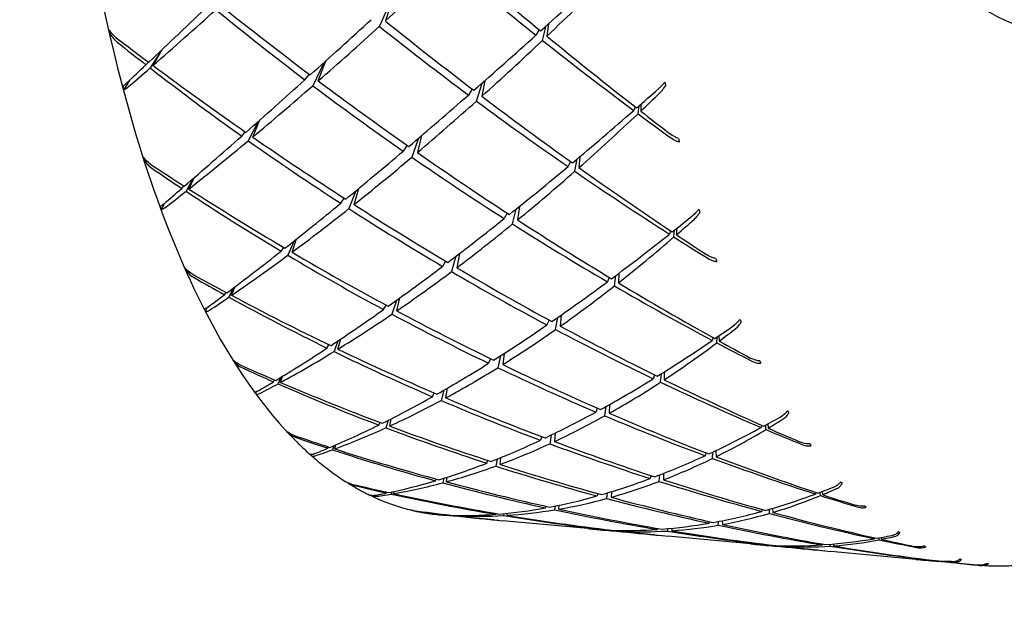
# Model space of a CAD drawing. Header units: inches. Extents: x 24 to 1128, y -94 to 748.
# Tile 369 of 573: x 380.996 to 381.909, y 504.409 to 504.957. Entities that reach past the tile are written whole.
import ezdxf

# ---------------------------------------------------------------- set-up
doc = ezdxf.new("R2010")
doc.units = ezdxf.units.IN
doc.header["$LTSCALE"] = 32
doc.header["$MEASUREMENT"] = 0
doc.layers.add('Dimension (ANSI)', color=7, linetype='Continuous', lineweight=25)
doc.layers.add('Visible (ANSI)', color=7, linetype='Continuous', lineweight=30)
doc.styles.add('Note Text (ANSI)', font='tahoma.ttf')
doc.dimstyles.new('Architectural (ANSI)', dxfattribs={"dimscale": 32, "dimtxt": 0.125, "dimasz": 0.098425, "dimexe": 0.125, "dimexo": 0.0625, "dimgap": 0.031496, "dimtad": 0, "dimtih": 1, "dimtoh": 1, "dimdec": 4, "dimrnd": 1e-08, "dimzin": 3, "dimdsep": 46, "dimlunit": 4, "dimtxsty": 'Note Text (ANSI)', "dimcen": 0.09, "dimdle": 0.393701, "dimclrd": 256, "dimclre": 256, "dimclrt": 256, "dimadec": 0, "dimazin": 3, "dimtfac": 0.96, "dimtofl": 0, "dimtmove": 0, "dimatfit": 3, "dimfxl": 1, "dimfrac": 2, "dimtolj": 1, "dimtzin": 12, "dimlwd": -1, "dimlwe": -1, "dimarcsym": 0})

# ---------------------------------------------------------------- blocks, each defined once
blk = doc.blocks.new('*D22')
at = {"layer": 'Defpoints', "color": 0, "transparency": 16777216}
for p in [(438.47989, 699.41052), (351.85681, 463.84902), (472.38339, 463.84902)]:
    blk.add_point(p, dxfattribs=at)
at = {"layer": 'Dimension (ANSI)', "transparency": 16777216}
for p, q in [((436.47989, 699.41052), (347.85681, 699.41052)), ((351.85681, 696.26091), (351.85681, 597.16282)), ((351.85681, 466.99862), (351.85681, 590.09671)), ((470.38339, 463.84902), (347.85681, 463.84902))]:
    blk.add_line(p, q, dxfattribs=at)
for points in [[(351.33187, 696.26091), (352.38174, 696.26091), (351.85681, 699.41052)], [(351.33187, 466.99862), (352.38174, 466.99862), (351.85681, 463.84902)]]:
    blk.add_solid(points, dxfattribs=at)
at = {"layer": 'Dimension (ANSI)', "transparency": 16777216, "insert": (338.70839, 596.15495), "char_height": 4, "attachment_point": 1, "style": 'Note Text (ANSI)'}
blk.add_mtext('\\A1;19\'-7 9/16"', dxfattribs=at)

msp = doc.modelspace()

# ---------------------------------------------------------------- linework, layer by layer
at = {"layer": 'Visible (ANSI)'}
for p, q in [((381.33928, 504.97242), (381.32983, 504.95062)), ((381.34128, 504.97425), (381.33525, 504.95556)), ((381.48094, 504.93763), (381.48443, 504.95108)), ((381.4865, 504.95296), (381.48504, 504.94151)), ((381.08068, 504.94527), (381.08011, 504.94404)), ((381.47779, 504.94747), (381.47487, 504.94246)), ((381.12799, 504.92879), (381.11716, 504.91198)), ((381.11985, 504.91432), (381.1282, 504.92899)), ((381.11335, 504.91493), (381.11581, 504.91734)), ((381.27813, 504.91681), (381.26805, 504.89556)), ((381.27308, 504.89995), (381.28008, 504.91857)), ((381.2607, 504.90111), (381.26482, 504.90613)), ((381.09821, 504.9006), (381.09295, 504.8918)), ((381.41976, 504.88132), (381.42486, 504.89792)), ((381.42742, 504.90018), (381.42466, 504.88572)), ((381.41576, 504.89249), (381.41229, 504.88688)), ((381.56694, 504.87585), (381.56552, 504.87251)), ((381.56951, 504.86953), (381.5706, 504.87695)), ((381.57212, 504.87828), (381.57201, 504.8719)), ((381.21728, 504.86231), (381.2082, 504.84452)), ((381.21225, 504.8479), (381.21897, 504.86381)), ((381.20209, 504.84886), (381.20532, 504.85271)), ((381.36885, 504.84927), (381.36499, 504.83357)), ((381.35543, 504.84026), (381.35188, 504.8348)), ((381.36607, 504.84689), (381.35987, 504.82924)), ((381.51557, 504.82967), (381.51478, 504.81952)), ((381.11225, 504.82759), (381.11186, 504.82658)), ((381.50682, 504.82519), (381.50461, 504.82047)), ((381.51092, 504.81612), (381.51318, 504.82765)), ((381.14654, 504.80026), (381.1485, 504.80256)), ((381.15673, 504.8091), (381.15048, 504.79764)), ((381.15303, 504.79965), (381.15787, 504.8101)), ((381.30798, 504.79803), (381.30151, 504.78151)), ((381.30626, 504.78528), (381.31069, 504.80028)), ((381.13024, 504.7862), (381.12758, 504.78083)), ((381.29388, 504.78644), (381.2971, 504.79116)), ((381.44811, 504.7774), (381.44547, 504.77221)), ((381.45321, 504.76727), (381.45654, 504.78106)), ((381.4595, 504.78345), (381.45785, 504.77105)), ((381.59973, 504.76087), (381.5987, 504.75784)), ((381.60284, 504.75519), (381.60346, 504.76162)), ((381.60509, 504.76292), (381.60519, 504.75723)), ((381.2506, 504.75151), (381.24489, 504.73821)), ((381.24873, 504.74104), (381.25292, 504.75335)), ((381.23857, 504.742), (381.24107, 504.74554)), ((381.40386, 504.73972), (381.40147, 504.72671)), ((381.39104, 504.73289), (381.38836, 504.72794)), ((381.40065, 504.73726), (381.39663, 504.72308)), ((381.1504, 504.72553), (381.15016, 504.72479)), ((381.55156, 504.72142), (381.55126, 504.71266)), ((381.5427, 504.71782), (381.54109, 504.71361)), ((381.54761, 504.7098), (381.54898, 504.71949)), ((381.18616, 504.70167), (381.18766, 504.70373)), ((381.19405, 504.70762), (381.19024, 504.69942)), ((381.19265, 504.70106), (381.1956, 504.70879)), ((381.34551, 504.6964), (381.34138, 504.68361)), ((381.34588, 504.68669), (381.34863, 504.69865)), ((381.16983, 504.68955), (381.1685, 504.68631)), ((381.33351, 504.68785), (381.33592, 504.69203)), ((381.487, 504.67815), (381.4851, 504.67362)), ((381.49309, 504.66938), (381.49514, 504.68057)), ((381.49834, 504.6828), (381.49747, 504.67246)), ((381.29124, 504.65877), (381.28768, 504.64891)), ((381.29133, 504.65114), (381.29389, 504.66054)), ((381.63902, 504.66185), (381.63833, 504.65925)), ((381.6426, 504.65697), (381.64286, 504.66236)), ((381.64455, 504.66353), (381.64482, 504.65864)), ((381.28116, 504.6521), (381.28301, 504.65515)), ((381.44542, 504.64723), (381.44406, 504.63681)), ((381.19447, 504.64085), (381.19436, 504.64043)), ((381.43287, 504.64225), (381.43095, 504.63804)), ((381.44196, 504.64501), (381.43947, 504.63395)), ((381.59381, 504.63001), (381.59385, 504.62276)), ((381.23155, 504.62085), (381.23263, 504.62256)), ((381.23804, 504.62478), (381.23574, 504.619)), ((381.23804, 504.62024), (381.23979, 504.62585)), ((381.58478, 504.62724), (381.58369, 504.62371)), ((381.59041, 504.62051), (381.59112, 504.62833)), ((381.21558, 504.61156), (381.21501, 504.60987)), ((381.37889, 504.60702), (381.38058, 504.61046)), ((381.3895, 504.61307), (381.38699, 504.60355)), ((381.39127, 504.60586), (381.39285, 504.61501)), ((381.53176, 504.59647), (381.53048, 504.5928)), ((381.53869, 504.58931), (381.53984, 504.59796)), ((381.54317, 504.59983), (381.54286, 504.59164)), ((381.32915, 504.5807), (381.3304, 504.58309)), ((381.33793, 504.58509), (381.33584, 504.57816)), ((381.33931, 504.57975), (381.34076, 504.58653)), ((381.24372, 504.57499), (381.2437, 504.57492)), ((381.68415, 504.5805), (381.68371, 504.57842)), ((381.6881, 504.57656), (381.68812, 504.58083)), ((381.68985, 504.58178), (381.69021, 504.57781)), ((381.48019, 504.5699), (381.47894, 504.56664)), ((381.48906, 504.57147), (381.48767, 504.56338)), ((381.49268, 504.57323), (381.49205, 504.56541)), ((381.28192, 504.55918), (381.28262, 504.56044)), ((381.28749, 504.56152), (381.28622, 504.55776)), ((381.28841, 504.55857), (381.28936, 504.56232)), ((381.63856, 504.54975), (381.63882, 504.55564)), ((381.64158, 504.55695), (381.64184, 504.55136)), ((381.26642, 504.55324), (381.2663, 504.55282)), ((381.42927, 504.54535), (381.43033, 504.54786)), ((381.43891, 504.54916), (381.43755, 504.54268)), ((381.44164, 504.54419), (381.44242, 504.55059)), ((381.63234, 504.55501), (381.63167, 504.55231)), ((381.3817, 504.52902), (381.38243, 504.53062)), ((381.38958, 504.53143), (381.38852, 504.52716)), ((381.39186, 504.52807), (381.39255, 504.53237)), ((381.58162, 504.53378), (381.58086, 504.53113)), ((381.58925, 504.52845), (381.58976, 504.53452)), ((381.5932, 504.53587), (381.59323, 504.52997)), ((381.34291, 504.5171), (381.34332, 504.51914)), ((381.54477, 504.51887), (381.5446, 504.51374)), ((381.74021, 504.51906), (381.74058, 504.51614)), ((381.33642, 504.51771), (381.33678, 504.51845)), ((381.34137, 504.51873), (381.3408, 504.51675)), ((381.53219, 504.51713), (381.53149, 504.51497)), ((381.54103, 504.51773), (381.5404, 504.51258)), ((381.73432, 504.51823), (381.73409, 504.51675)), ((381.73858, 504.51532), (381.73846, 504.51839)), ((381.48377, 504.50389), (381.48429, 504.50534)), ((381.49277, 504.50561), (381.4922, 504.50206)), ((381.49614, 504.50273), (381.49641, 504.50636)), ((381.68456, 504.5024), (381.68422, 504.50063)), ((381.69125, 504.49876), (381.69124, 504.50261)), ((381.69406, 504.50343), (381.69439, 504.49968)), ((381.43601, 504.49278), (381.38411, 504.49765)), ((381.39411, 504.49716), (381.39417, 504.4973)), ((381.39863, 504.497), (381.39855, 504.49666)), ((381.4006, 504.49656), (381.40066, 504.49695)), ((381.43791, 504.49795), (381.43819, 504.49865)), ((381.52295, 504.48462), (381.44418, 504.49201)), ((381.4452, 504.49856), (381.44485, 504.4968)), ((381.44808, 504.49699), (381.44829, 504.49886)), ((381.64756, 504.49194), (381.64773, 504.4885)), ((381.58443, 504.47885), (381.53459, 504.48353)), ((381.54146, 504.48334), (381.54155, 504.48362)), ((381.55007, 504.48304), (381.55, 504.48238)), ((381.55383, 504.48218), (381.55386, 504.48297)), ((381.58796, 504.48484), (381.5877, 504.48389)), ((381.59692, 504.48461), (381.59675, 504.48241)), ((381.60079, 504.48497), (381.60081, 504.48266)), ((381.63571, 504.49117), (381.63536, 504.48967)), ((381.6439, 504.48783), (381.64403, 504.49125)), ((381.67388, 504.47046), (381.59729, 504.47765)), ((381.78867, 504.47611), (381.78859, 504.47529)), ((381.79316, 504.4743), (381.79301, 504.47607)), ((381.79479, 504.4764), (381.79508, 504.47468)), ((381.73657, 504.46458), (381.68673, 504.46926)), ((381.6931, 504.46941), (381.69305, 504.46912)), ((381.70171, 504.46814), (381.7017, 504.4688)), ((381.70535, 504.46872), (381.70542, 504.46795)), ((381.74055, 504.47032), (381.74044, 504.46956)), ((381.74757, 504.46839), (381.74749, 504.47007)), ((381.75038, 504.47032), (381.7506, 504.46861)), ((381.82698, 504.4561), (381.74821, 504.46349)), ((381.88706, 504.45046), (381.83516, 504.45533)), ((381.84629, 504.45489), (381.84628, 504.45474)), ((381.85091, 504.45421), (381.85086, 504.45455)), ((381.8527, 504.45449), (381.85277, 504.45413))]:
    msp.add_line(p, q, dxfattribs=at)
for centre, major_axis, ratio, start_param, end_param in [((382.0131, 505.69412), (-0.07006, -0.74672), 0.364593, 3.141593, 6.283185), ((381.58666, 505.73414), (-1.24604, 1.26762), 0.367863, 1.78699, 1.848018), ((381.58666, 505.73414), (0.95337, 1.1501), 0.23583, 4.178775, 4.238877), ((381.91805, 505.70304), (-1.32256, 1.16255), 0.492862, 1.606975, 1.667077), ((381.91805, 505.70304), (-1.05472, -1.14907), 0.144344, 0.991201, 1.05223), ((381.58666, 505.73414), (0.85982, 1.15274), 0.311868, 4.207107, 4.269702), ((381.91805, 505.70304), (-1.1892, -1.14388), 0.008413, 0.822352, 0.884947), ((381.58666, 505.73414), (-1.31399, 1.17732), 0.478855, 1.689533, 1.749635), ((381.58666, 505.73414), (1.03537, 1.14926), 0.162513, 4.074192, 4.135221), ((381.91805, 505.70304), (-1.39525, 1.01053), 0.601211, 1.47378, 1.534808), ((381.91805, 505.70304), (-1.12561, -1.14756), 0.074911, 0.87837, 0.938472), ((381.58666, 505.73414), (0.95337, 1.1501), 0.23583, 4.113326, 4.173121), ((381.91805, 505.70304), (-1.35725, 1.09544), 0.547529, 1.579299, 1.639094), ((381.58666, 505.73414), (-1.28044, 1.22776), 0.423564, 1.773648, 1.83375), ((381.38971, 505.26767), (0.00583, 0.74804), 0.456072, 2.017172, 2.02177), ((381.58666, 505.73414), (-1.3482, 1.11401), 0.533681, 1.639269, 1.660902), ((381.91805, 505.70304), (-1.05472, -1.14907), 0.144344, 0.926678, 0.98678), ((381.58666, 505.73414), (-1.24604, 1.26762), 0.367863, 1.852439, 1.915034), ((381.91805, 505.70304), (-1.43924, 0.90106), 0.652797, 1.394631, 1.414782), ((381.58666, 505.73414), (0.85982, 1.15274), 0.311868, 4.141657, 4.202685), ((381.91805, 505.70304), (-1.32256, 1.16255), 0.492862, 1.671498, 1.732526), ((381.91805, 505.70304), (-1.1892, -1.14388), 0.008413, 0.799346, 0.819497), ((381.58666, 505.73414), (1.03537, 1.14926), 0.162513, 4.049704, 4.071337), ((381.91805, 505.70304), (-1.43924, 0.90106), 0.652797, 1.417637, 1.480232), ((381.58666, 505.73414), (-1.3482, 1.11401), 0.533681, 1.663757, 1.724785), ((381.91805, 505.70304), (-1.36176, 0.98628), 0.601211, 1.537069, 1.537288), ((381.34593, 505.44748), (-0.0231, -0.86702), 0.360503, 5.413029, 5.417626), ((381.91805, 505.70304), (-1.12561, -1.14756), 0.074911, 0.811994, 0.873022), ((381.58666, 505.73414), (0.95337, 1.1501), 0.23583, 4.047876, 4.107978), ((381.91805, 505.70304), (-1.39525, 1.01053), 0.601211, 1.540156, 1.600258), ((381.58666, 505.73414), (-1.31399, 1.17732), 0.478855, 1.754983, 1.814778), ((381.78217, 505.23109), (0.0867, -0.75588), 0.322836, 5.13015, 5.134746), ((381.91805, 505.70304), (-1.05472, -1.14907), 0.144344, 0.861535, 0.92133), ((381.58666, 505.73414), (-1.28044, 1.22776), 0.423564, 1.839098, 1.900126), ((381.91805, 505.70304), (-0.97522, -1.14982), 0.216882, 0.965498, 0.987131), ((381.58666, 505.73414), (0.75042, 1.16), 0.389195, 4.154062, 4.174213), ((381.58666, 505.73414), (0.85982, 1.15274), 0.311868, 4.076207, 4.136309), ((381.91805, 505.70304), (-1.35725, 1.09544), 0.547529, 1.644442, 1.704544), ((381.91805, 505.70304), (-0.97522, -1.14982), 0.216882, 0.901615, 0.962643), ((381.58666, 505.73414), (0.75042, 1.16), 0.389195, 4.088612, 4.151207), ((381.91805, 505.70304), (-1.32256, 1.16255), 0.492862, 1.735381, 1.757014), ((381.58666, 505.73414), (-1.24604, 1.26762), 0.367863, 1.917889, 1.93804), ((381.91805, 505.70304), (-1.12561, -1.14756), 0.074911, 0.744977, 0.807572), ((381.58666, 505.73414), (-1.3482, 1.11401), 0.533681, 1.729207, 1.789308), ((381.58666, 505.73414), (0.95337, 1.1501), 0.23583, 3.982426, 4.043454), ((381.91805, 505.70304), (-1.43924, 0.90106), 0.652797, 1.484653, 1.545681), ((381.73819, 505.41045), (0.02972, -0.87163), 0.22443, 5.408291, 5.412889), ((381.41008, 505.22629), (0.02238, 0.7142), 0.487281, 2.175379, 2.179976), ((381.91805, 505.70304), (-1.05472, -1.14907), 0.144344, 0.795778, 0.85588), ((381.58666, 505.73414), (0.85982, 1.15274), 0.311868, 4.010757, 4.070553), ((381.91805, 505.70304), (-1.39525, 1.01053), 0.601211, 1.605913, 1.665708), ((381.58666, 505.73414), (-1.31399, 1.17732), 0.478855, 1.820432, 1.880534), ((381.58666, 505.73414), (-1.38512, 1.03415), 0.587686, 1.669028, 1.690661), ((381.91805, 505.70304), (-0.97522, -1.14982), 0.216882, 0.837091, 0.897193), ((381.91805, 505.70304), (-1.49146, 0.75645), 0.699993, 1.382592, 1.402743), ((381.58666, 505.73414), (0.75042, 1.16), 0.389195, 4.023162, 4.08419), ((381.91805, 505.70304), (-1.35725, 1.09544), 0.547529, 1.708966, 1.769994), ((381.58666, 505.73414), (-1.28044, 1.22776), 0.423564, 1.904548, 1.967142), ((381.91805, 505.70304), (-1.12561, -1.14756), 0.074911, 0.721971, 0.742122), ((381.58666, 505.73414), (0.95337, 1.1501), 0.23583, 3.957938, 3.979571), ((381.91805, 505.70304), (-1.49146, 0.75645), 0.699993, 1.405598, 1.468193), ((381.58666, 505.73414), (-1.38512, 1.03415), 0.587686, 1.693516, 1.754544), ((381.91805, 505.70304), (-1.05472, -1.14907), 0.144344, 0.729402, 0.79043), ((381.58666, 505.73414), (-1.3482, 1.11401), 0.533681, 1.794656, 1.854452), ((381.35619, 505.38355), (0.01233, 0.83743), 0.38007, 2.375188, 2.379785), ((381.58666, 505.73414), (0.85982, 1.15274), 0.311868, 3.945307, 4.005409), ((381.91805, 505.70304), (-1.43924, 0.90106), 0.652797, 1.551029, 1.611131), ((381.91805, 505.70304), (-0.88492, -1.15175), 0.292308, 0.866074, 0.887707), ((381.8021, 505.18889), (0.09052, -0.72209), 0.364477, 5.26631, 5.27091), ((381.91805, 505.70304), (-0.97522, -1.14982), 0.216882, 0.771948, 0.831743), ((381.58666, 505.73414), (0.75042, 1.16), 0.389195, 3.957712, 4.017814), ((381.91805, 505.70304), (-1.39525, 1.01053), 0.601211, 1.671056, 1.731158), ((381.58666, 505.73414), (-1.31399, 1.17732), 0.478855, 1.885882, 1.94691), ((381.58666, 505.73414), (0.61804, 1.17518), 0.464149, 4.011783, 4.031934), ((381.91805, 505.70304), (-0.88492, -1.15175), 0.292308, 0.802191, 0.863219), ((381.58666, 505.73414), (-1.28044, 1.22776), 0.423564, 1.969997, 1.990148), ((381.58666, 505.73414), (0.61804, 1.17518), 0.464149, 3.946333, 4.008928), ((381.91805, 505.70304), (-1.35725, 1.09544), 0.547529, 1.772849, 1.794482), ((381.91805, 505.70304), (-1.05472, -1.14907), 0.144344, 0.662386, 0.72498), ((381.58666, 505.73414), (0.85982, 1.15274), 0.311868, 3.879858, 3.940886), ((381.91805, 505.70304), (-1.49146, 0.75645), 0.699993, 1.472615, 1.533643), ((381.58666, 505.73414), (-1.38512, 1.03415), 0.587686, 1.758966, 1.819068), ((381.74863, 505.34734), (0.0531, -0.84396), 0.24556, 5.508339, 5.512934), ((381.43299, 505.1938), (0.05042, 0.68458), 0.513472, 2.358057, 2.362652), ((381.58666, 505.73414), (-1.42732, 0.93177), 0.639964, 1.684493, 1.706126), ((381.91805, 505.70304), (-0.97522, -1.14982), 0.216882, 0.706192, 0.766293), ((381.58666, 505.73414), (0.75042, 1.16), 0.389195, 3.892262, 3.952058), ((381.91805, 505.70304), (-1.43924, 0.90106), 0.652797, 1.616786, 1.676581), ((381.58666, 505.73414), (-1.3482, 1.11401), 0.533681, 1.860106, 1.920208), ((381.91805, 505.70304), (-1.55042, 0.56301), 0.738519, 1.33922, 1.359371), ((381.91805, 505.70304), (-0.88492, -1.15175), 0.292308, 0.737667, 0.797769), ((381.58666, 505.73414), (-1.31399, 1.17732), 0.478855, 1.951332, 2.013927), ((381.91805, 505.70304), (-1.05472, -1.14907), 0.144344, 0.63938, 0.659531), ((381.58666, 505.73414), (0.61804, 1.17518), 0.464149, 3.880883, 3.941911), ((381.91805, 505.70304), (-1.39525, 1.01053), 0.601211, 1.735579, 1.796608), ((381.58666, 505.73414), (0.85982, 1.15274), 0.311868, 3.855369, 3.877003), ((381.91805, 505.70304), (-1.55042, 0.56301), 0.738519, 1.362226, 1.424821), ((381.58666, 505.73414), (-1.42732, 0.93177), 0.639964, 1.708981, 1.770009), ((381.37002, 505.32607), (0.00674, 0.80431), 0.404163, 2.489271, 2.493867), ((381.91805, 505.70304), (-0.97522, -1.14982), 0.216882, 0.639815, 0.700844), ((381.58666, 505.73414), (0.75042, 1.16), 0.389195, 3.826812, 3.886914), ((381.91805, 505.70304), (-1.49146, 0.75645), 0.699993, 1.538991, 1.599093), ((381.58666, 505.73414), (-1.38512, 1.03415), 0.587686, 1.824416, 1.884211), ((381.82498, 505.15639), (0.0849, -0.6939), 0.409978, 5.420204, 5.424802), ((381.91805, 505.70304), (-0.88492, -1.15175), 0.292308, 0.672524, 0.732319), ((381.58666, 505.73414), (0.61804, 1.17518), 0.464149, 3.815433, 3.875535), ((381.91805, 505.70304), (-1.43924, 0.90106), 0.652797, 1.681929, 1.742031), ((381.58666, 505.73414), (-1.3482, 1.11401), 0.533681, 1.925556, 1.986584), ((381.91805, 505.70304), (-0.7801, -1.15753), 0.369537, 0.752259, 0.773892), ((381.58666, 505.73414), (0.4526, 1.20008), 0.528859, 3.835756, 3.855907), ((381.91805, 505.70304), (-0.7801, -1.15753), 0.369537, 0.688376, 0.749404), ((381.58666, 505.73414), (0.4526, 1.20008), 0.528859, 3.770306, 3.832901), ((381.91805, 505.70304), (-1.39525, 1.01053), 0.601211, 1.799463, 1.821096), ((381.58666, 505.73414), (-1.31399, 1.17732), 0.478855, 2.016782, 2.036933), ((381.91805, 505.70304), (-0.97522, -1.14982), 0.216882, 0.572799, 0.635394), ((381.58666, 505.73414), (0.75042, 1.16), 0.389195, 3.761363, 3.822391), ((381.91805, 505.70304), (-1.55042, 0.56301), 0.738519, 1.429242, 1.490271), ((381.58666, 505.73414), (-1.42732, 0.93177), 0.639964, 1.774431, 1.834533), ((381.45747, 505.16965), (0.08808, 0.66038), 0.527287, 2.562724, 2.567322), ((381.91805, 505.70304), (-0.88492, -1.15175), 0.292308, 0.606768, 0.66687), ((381.76225, 505.289), (0.07273, -0.81095), 0.2726, 5.614851, 5.619448), ((381.58666, 505.73414), (-1.47735, 0.79734), 0.68859, 1.679088, 1.700721), ((381.91805, 505.70304), (-1.6045, 0.31409), 0.761821, 1.261728, 1.281879), ((381.58666, 505.73414), (0.61804, 1.17518), 0.464149, 3.749983, 3.809779), ((381.91805, 505.70304), (-1.49146, 0.75645), 0.699993, 1.604747, 1.664543), ((381.58666, 505.73414), (-1.38512, 1.03415), 0.587686, 1.889865, 1.949967), ((381.91805, 505.70304), (-0.97522, -1.14982), 0.216882, 0.549793, 0.569944), ((381.58666, 505.73414), (-1.47735, 0.79734), 0.68859, 1.703577, 1.764605), ((381.91805, 505.70304), (-0.7801, -1.15753), 0.369537, 0.623852, 0.683954), ((381.58666, 505.73414), (0.4526, 1.20008), 0.528859, 3.704856, 3.765885), ((381.91805, 505.70304), (-1.43924, 0.90106), 0.652797, 1.746453, 1.807481), ((381.58666, 505.73414), (-1.3482, 1.11401), 0.533681, 1.991006, 2.053601), ((381.3868, 505.2749), (0.00768, 0.7684), 0.432212, 2.616597, 2.621195), ((381.58666, 505.73414), (0.75042, 1.16), 0.389195, 3.736874, 3.758507), ((381.91805, 505.70304), (-1.6045, 0.31409), 0.761821, 1.284734, 1.347329), ((381.91805, 505.70304), (-0.88492, -1.15175), 0.292308, 0.540392, 0.60142), ((381.58666, 505.73414), (0.61804, 1.17518), 0.464149, 3.684533, 3.744635), ((381.91805, 505.70304), (-1.55042, 0.56301), 0.738519, 1.495619, 1.555721), ((381.58666, 505.73414), (-1.42732, 0.93177), 0.639964, 1.839881, 1.899676), ((381.91805, 505.70304), (-0.7801, -1.15753), 0.369537, 0.558709, 0.618504), ((381.84982, 505.13284), (0.06824, -0.67252), 0.454744, 5.594301, 5.598899), ((381.58666, 505.73414), (0.4526, 1.20008), 0.528859, 3.639407, 3.699508), ((381.91805, 505.70304), (-1.49146, 0.75645), 0.699993, 1.669891, 1.729992), ((381.58666, 505.73414), (-1.38512, 1.03415), 0.587686, 1.955315, 2.016343), ((381.91805, 505.70304), (-0.65444, -1.1704), 0.445635, 0.616942, 0.638575), ((381.58666, 505.73414), (0.2479, 1.22996), 0.569827, 3.621315, 3.641466), ((381.48414, 505.15616), (-0.13095, -0.64581), 0.521822, 5.923303, 5.92626), ((381.91805, 505.70304), (-0.88492, -1.15175), 0.292308, 0.473375, 0.53597), ((381.58666, 505.73414), (0.61804, 1.17518), 0.464149, 3.619084, 3.680112), ((381.91805, 505.70304), (-1.6045, 0.31409), 0.761821, 1.351751, 1.412779), ((381.58666, 505.73414), (-1.47735, 0.79734), 0.68859, 1.769026, 1.829128), ((381.91805, 505.70304), (-0.65444, -1.1704), 0.445635, 0.553059, 0.614087), ((381.58666, 505.73414), (0.2479, 1.22996), 0.569827, 3.555865, 3.61846), ((381.91805, 505.70304), (-1.43924, 0.90106), 0.652797, 1.810336, 1.831969), ((381.58666, 505.73414), (-1.3482, 1.11401), 0.533681, 2.056456, 2.076607), ((381.58666, 505.73414), (-1.53518, 0.61757), 0.729866, 1.644389, 1.666022), ((381.91805, 505.70304), (-1.63348, 0.03314), 0.763621, 1.166169, 1.18632), ((381.91805, 505.70304), (-0.7801, -1.15753), 0.369537, 0.492953, 0.553055), ((381.58666, 505.73414), (-1.42732, 0.93177), 0.639964, 1.905331, 1.965433), ((381.91805, 505.70304), (-0.88492, -1.15175), 0.292308, 0.450369, 0.47052), ((381.58666, 505.73414), (0.61804, 1.17518), 0.464149, 3.594595, 3.616228), ((381.91805, 505.70304), (-1.63348, 0.03314), 0.763621, 1.189175, 1.25177), ((381.58666, 505.73414), (-1.53518, 0.61757), 0.729866, 1.668877, 1.729905), ((381.58666, 505.73414), (0.4526, 1.20008), 0.528859, 3.573957, 3.633752), ((381.91805, 505.70304), (-1.55042, 0.56301), 0.738519, 1.561375, 1.62117), ((381.77913, 505.23795), (0.0872, -0.77611), 0.305985, 5.730658, 5.735256), ((381.40658, 505.23189), (0.01733, 0.73297), 0.46236, 2.764324, 2.766503), ((381.91805, 505.70304), (-0.65444, -1.1704), 0.445635, 0.488536, 0.548637), ((381.58666, 505.73414), (0.2479, 1.22996), 0.569827, 3.490415, 3.551444), ((381.91805, 505.70304), (-1.49146, 0.75645), 0.699993, 1.734414, 1.795442), ((381.58666, 505.73414), (-1.38512, 1.03415), 0.587686, 2.020765, 2.08336), ((381.91805, 505.70304), (-0.7801, -1.15753), 0.369537, 0.426577, 0.487605), ((381.58666, 505.73414), (0.4526, 1.20008), 0.528859, 3.508507, 3.568609), ((381.91805, 505.70304), (-1.6045, 0.31409), 0.761821, 1.418127, 1.478229), ((381.58666, 505.73414), (-1.47735, 0.79734), 0.68859, 1.834476, 1.894272), ((381.91805, 505.70304), (-0.7801, -1.15753), 0.369537, 0.35956, 0.422155), ((381.58666, 505.73414), (-1.53518, 0.61757), 0.729866, 1.734327, 1.794428), ((381.91805, 505.70304), (-0.65444, -1.1704), 0.445635, 0.423392, 0.483188), ((381.58666, 505.73414), (0.2479, 1.22996), 0.569827, 3.424965, 3.485067), ((381.91805, 505.70304), (-1.55042, 0.56301), 0.738519, 1.626518, 1.68662), ((381.58666, 505.73414), (-1.42732, 0.93177), 0.639964, 1.970781, 2.031809), ((381.58666, 505.73414), (-1.59232, 0.38214), 0.757737, 1.575011, 1.596644), ((381.91805, 505.70304), (-1.63059, -0.22845), 0.743335, 1.084198, 1.104349), ((381.58666, 505.73414), (0.4526, 1.20008), 0.528859, 3.443057, 3.504085), ((381.91805, 505.70304), (-1.63348, 0.03314), 0.763621, 1.256192, 1.31722), ((381.91805, 505.70304), (-0.49841, -1.19291), 0.514016, 0.450401, 0.472034), ((381.58666, 505.73414), (0.02021, 1.25236), 0.573057, 3.385818, 3.405969), ((381.8763, 505.11876), (0.03963, -0.66033), 0.492037, 5.789776, 5.794374), ((381.91805, 505.70304), (-0.7801, -1.15753), 0.369537, 0.336554, 0.356705), ((381.58666, 505.73414), (0.4526, 1.20008), 0.528859, 3.418569, 3.440202), ((381.91805, 505.70304), (-1.63059, -0.22845), 0.743335, 1.107204, 1.169799), ((381.58666, 505.73414), (-1.59232, 0.38214), 0.757737, 1.599499, 1.660527), ((381.91805, 505.70304), (-0.65444, -1.1704), 0.445635, 0.357636, 0.417738), ((381.58666, 505.73414), (0.2479, 1.22996), 0.569827, 3.359516, 3.419311), ((381.91805, 505.70304), (-1.6045, 0.31409), 0.761821, 1.483883, 1.543679), ((381.58666, 505.73414), (-1.47735, 0.79734), 0.68859, 1.899926, 1.960028), ((381.91805, 505.70304), (-0.49841, -1.19291), 0.514016, 0.386518, 0.447546), ((381.58666, 505.73414), (0.02021, 1.25236), 0.573057, 3.320368, 3.382963), ((381.91805, 505.70304), (-1.49146, 0.75645), 0.699993, 1.798297, 1.81993), ((381.58666, 505.73414), (-1.38512, 1.03415), 0.587686, 2.086215, 2.106366), ((381.58666, 505.73414), (-1.62932, 0.10493), 0.765373, 1.481258, 1.502892), ((381.91805, 505.70304), (-1.60993, -0.43806), 0.706703, 1.035378, 1.055529), ((381.91805, 505.70304), (-0.65444, -1.1704), 0.445635, 0.29126, 0.352288), ((381.58666, 505.73414), (0.2479, 1.22996), 0.569827, 3.294066, 3.354168), ((381.91805, 505.70304), (-1.63348, 0.03314), 0.763621, 1.322568, 1.38267), ((381.58666, 505.73414), (-1.53518, 0.61757), 0.729866, 1.799776, 1.859572), ((381.91805, 505.70304), (-0.49841, -1.19291), 0.514016, 0.321994, 0.382096), ((381.79895, 505.19558), (0.09505, -0.74219), 0.345534, 5.858535, 5.863132), ((381.91805, 505.70304), (-0.65444, -1.1704), 0.445635, 0.201237, 0.221388), ((381.58666, 505.73414), (0.2479, 1.22996), 0.569827, 3.204128, 3.225761), ((381.91805, 505.70304), (-0.65444, -1.1704), 0.445635, 0.224243, 0.286838), ((381.91805, 505.70304), (-1.60993, -0.43806), 0.706703, 1.058384, 1.084939), ((381.58666, 505.73414), (0.2479, 1.22996), 0.569827, 3.228616, 3.289644), ((381.58666, 505.73414), (-1.62932, 0.10493), 0.765373, 1.505747, 1.532596), ((381.91805, 505.70304), (-1.63059, -0.22845), 0.743335, 1.17422, 1.235249), ((381.58666, 505.73414), (-1.59232, 0.38214), 0.757737, 1.664949, 1.725051), ((381.58666, 505.73414), (0.02021, 1.25236), 0.573057, 3.254918, 3.315946), ((381.91805, 505.70304), (-1.55042, 0.56301), 0.738519, 1.691042, 1.75207), ((381.58666, 505.73414), (-1.42732, 0.93177), 0.639964, 2.03623, 2.098825), ((381.91805, 505.70304), (-0.49841, -1.19291), 0.514016, 0.158897, 0.185747), ((381.58666, 505.73414), (0.02021, 1.25236), 0.573057, 3.088862, 3.11867), ((381.91805, 505.70304), (-0.49841, -1.19291), 0.514016, 0.191094, 0.251196), ((381.91805, 505.70304), (-1.63059, -0.22845), 0.743335, 1.240596, 1.266085), ((381.58666, 505.73414), (0.02021, 1.25236), 0.573057, 3.124018, 3.183814), ((381.91805, 505.70304), (-0.49841, -1.19291), 0.514016, 0.256851, 0.316646), ((381.91805, 505.70304), (-1.63348, 0.03314), 0.763621, 1.388324, 1.44812), ((381.58666, 505.73414), (0.02021, 1.25236), 0.573057, 3.189468, 3.24957), ((381.58666, 505.73414), (-1.53518, 0.61757), 0.729866, 1.865226, 1.925328), ((381.91805, 505.70304), (-1.6045, 0.31409), 0.761821, 1.549027, 1.609128), ((381.58666, 505.73414), (-1.47735, 0.79734), 0.68859, 1.965376, 2.026404), ((381.58666, 505.73414), (-1.59232, 0.38214), 0.757737, 1.730399, 1.757249), ((381.91805, 505.70304), (-0.30341, -1.22253), 0.562536, 0.181372, 0.2424), ((381.58666, 505.73414), (-0.19179, 1.26237), 0.537203, 3.100752, 3.163347), ((381.91805, 505.70304), (-0.30341, -1.22253), 0.562536, 0.245255, 0.266888), ((381.91805, 505.70304), (-1.55042, 0.56301), 0.738519, 1.754925, 1.776558), ((381.58666, 505.73414), (-0.19179, 1.26237), 0.537203, 3.166202, 3.186353), ((381.58666, 505.73414), (-1.42732, 0.93177), 0.639964, 2.10168, 2.121831), ((381.90413, 505.11524), (0.00088, -0.65916), 0.513877, 6.001614, 6.006211), ((381.91805, 505.70304), (-0.30341, -1.22253), 0.562536, 0.084651, 0.111501), ((381.58666, 505.73414), (-0.19179, 1.26237), 0.537203, 2.999336, 3.029954), ((381.91805, 505.70304), (-0.30341, -1.22253), 0.562536, 0.116849, 0.17695), ((381.91805, 505.70304), (-1.63348, 0.03314), 0.763621, 1.453468, 1.47859), ((381.58666, 505.73414), (-0.19179, 1.26237), 0.537203, 3.035302, 3.09633), ((381.58666, 505.73414), (-1.53518, 0.61757), 0.729866, 1.930676, 1.957526), ((381.91805, 505.70304), (-1.6045, 0.31409), 0.761821, 1.61355, 1.674578), ((381.58666, 505.73414), (-1.47735, 0.79734), 0.68859, 2.030826, 2.093421), ((381.8213, 505.161), (0.0946, -0.71023), 0.390376, 6.001182, 6.00578), ((381.91805, 505.70304), (-0.07827, -1.24795), 0.57621, 6.265366, 6.292216), ((381.58666, 505.73414), (-0.36513, 1.26849), 0.475174, 2.951378, 2.981305), ((381.93266, 505.12147), (-0.0416, -0.66785), 0.516023, 6.215351, 6.219948), ((381.91805, 505.70304), (-0.07827, -1.24795), 0.57621, 0.011885, 0.033518), ((381.91805, 505.70304), (-1.6045, 0.31409), 0.761821, 1.677433, 1.699066), ((381.58666, 505.73414), (-0.36513, 1.26849), 0.475174, 2.98416, 3.004311), ((381.58666, 505.73414), (-1.47735, 0.79734), 0.68859, 2.096276, 2.116427), ((381.84582, 505.13611), (0.08382, -0.68435), 0.437362, 6.162864, 6.167461)]:
    msp.add_ellipse(centre, major_axis=major_axis, ratio=ratio, start_param=start_param, end_param=end_param, dxfattribs=at)
for points, knots in [([(381.45397, 506.92817), (381.40288, 506.88721), (381.35325, 506.82581), (381.26071, 506.66834), (381.21787, 506.5722), (381.14332, 506.35532), (381.1116, 506.23473), (381.06229, 505.98112), (381.04468, 505.84817), (381.0253, 505.5832), (381.02352, 505.45123), (381.03598, 505.20143), (381.05023, 505.08366), (381.09346, 504.87398), (381.12245, 504.78217), (381.18291, 504.65446), (381.21144, 504.61006), (381.24265, 504.57605)], [2.787961, 2.787961, 2.787961, 2.787961, 3.110317, 3.110317, 3.433142, 3.433142, 3.754618, 3.754618, 4.075547, 4.075547, 4.396367, 4.396367, 4.717424, 4.717424, 5.039259, 5.039259, 5.271858, 5.271858, 5.271858, 5.271858]), ([(381.08576, 504.94009), (381.08426, 504.94125), (381.0826, 504.94285), (381.08072, 504.94518), (381.08004, 504.94616), (381.07946, 504.94714)], [0, 0, 0, 0, 0.01468772, 0.01468772, 0.02281833, 0.02281833, 0.02281833, 0.02281833]), ([(381.08011, 504.94404), (381.08078, 504.94279), (381.08157, 504.94153), (381.08355, 504.9389), (381.08519, 504.93719), (381.08671, 504.93597)], [0.16538083, 0.16538083, 0.16538083, 0.16538083, 0.17536928, 0.17536928, 0.19052615, 0.19052615, 0.19052615, 0.19052615]), ([(381.09587, 504.89839), (381.09488, 504.89745), (381.09389, 504.89651), (381.09279, 504.8955), (381.0924, 504.89514), (381.0921, 504.89487)], [0, 0, 0, 0, 0.01515687, 0.01515687, 0.02514531, 0.02514531, 0.02514531, 0.02514531]), ([(381.09295, 504.8918), (381.09327, 504.89189), (381.09367, 504.89207), (381.09482, 504.89275), (381.09589, 504.89355), (381.0969, 504.89442)], [0.15981607, 0.15981607, 0.15981607, 0.15981607, 0.16794668, 0.16794668, 0.1826344, 0.1826344, 0.1826344, 0.1826344]), ([(381.59431, 504.89883), (381.5936, 504.89797), (381.59287, 504.89712), (381.59107, 504.89514), (381.58975, 504.89382), (381.58871, 504.8929)], [0.15981607, 0.15981607, 0.15981607, 0.15981607, 0.16794668, 0.16794668, 0.1826344, 0.1826344, 0.1826344, 0.1826344]), ([(381.58966, 504.88878), (381.59067, 504.88976), (381.59192, 504.8912), (381.59364, 504.89348), (381.59441, 504.89459), (381.59513, 504.89571)], [0, 0, 0, 0, 0.01515687, 0.01515687, 0.02514531, 0.02514531, 0.02514531, 0.02514531]), ([(381.60712, 504.84655), (381.60603, 504.84694), (381.60486, 504.84745), (381.60225, 504.84881), (381.60036, 504.85002), (381.59882, 504.8512)], [0.16538083, 0.16538083, 0.16538083, 0.16538083, 0.17536928, 0.17536928, 0.19052615, 0.19052615, 0.19052615, 0.19052615]), ([(381.59985, 504.84723), (381.60137, 504.84612), (381.60329, 504.84504), (381.60582, 504.84402), (381.60683, 504.84371), (381.6078, 504.8435)], [0, 0, 0, 0, 0.01468772, 0.01468772, 0.02281833, 0.02281833, 0.02281833, 0.02281833]), ([(381.11767, 504.82262), (381.11611, 504.82366), (381.11438, 504.82515), (381.11239, 504.82738), (381.11166, 504.82833), (381.11103, 504.8293)], [0, 0, 0, 0, 0.01468772, 0.01468772, 0.02281833, 0.02281833, 0.02281833, 0.02281833]), ([(381.11186, 504.82658), (381.11259, 504.82536), (381.11344, 504.82415), (381.11555, 504.82166), (381.11727, 504.82008), (381.11885, 504.81899)], [0.16538083, 0.16538083, 0.16538083, 0.16538083, 0.17536928, 0.17536928, 0.19052615, 0.19052615, 0.19052615, 0.19052615]), ([(381.13009, 504.78607), (381.12915, 504.78527), (381.12822, 504.78453), (381.1272, 504.78383), (381.12684, 504.78362), (381.12657, 504.78351)], [0, 0, 0, 0, 0.01515687, 0.01515687, 0.02514531, 0.02514531, 0.02514531, 0.02514531]), ([(381.12758, 504.78083), (381.12789, 504.7808), (381.12827, 504.78086), (381.12936, 504.78126), (381.13038, 504.78188), (381.13133, 504.78262)], [0.15981607, 0.15981607, 0.15981607, 0.15981607, 0.16794668, 0.16794668, 0.1826344, 0.1826344, 0.1826344, 0.1826344]), ([(381.62588, 504.78099), (381.62522, 504.78015), (381.62454, 504.77932), (381.62285, 504.77744), (381.6216, 504.77623), (381.62062, 504.77543)], [0.15981607, 0.15981607, 0.15981607, 0.15981607, 0.16794668, 0.16794668, 0.1826344, 0.1826344, 0.1826344, 0.1826344]), ([(381.6218, 504.7718), (381.62275, 504.77265), (381.62391, 504.77396), (381.62551, 504.77611), (381.62622, 504.77717), (381.62688, 504.77825)], [0, 0, 0, 0, 0.01515687, 0.01515687, 0.02514531, 0.02514531, 0.02514531, 0.02514531]), ([(381.64158, 504.73519), (381.64047, 504.73543), (381.63927, 504.73579), (381.63658, 504.73683), (381.63463, 504.73784), (381.63304, 504.73888)], [0.16522487, 0.16522487, 0.16522487, 0.16522487, 0.17521332, 0.17521332, 0.19037018, 0.19037018, 0.19037018, 0.19037018]), ([(381.63428, 504.73543), (381.63586, 504.73445), (381.63783, 504.73355), (381.64042, 504.7328), (381.64145, 504.73261), (381.64243, 504.73252)], [0, 0, 0, 0, 0.01468772, 0.01468772, 0.02281833, 0.02281833, 0.02281833, 0.02281833]), ([(381.15614, 504.72089), (381.15453, 504.72178), (381.15272, 504.72314), (381.15062, 504.72524), (381.14985, 504.72615), (381.14918, 504.72709)], [0, 0, 0, 0, 0.01468772, 0.01468772, 0.02281833, 0.02281833, 0.02281833, 0.02281833]), ([(381.15016, 504.72479), (381.15095, 504.72363), (381.15186, 504.72249), (381.15409, 504.72017), (381.15589, 504.71875), (381.15752, 504.71781)], [0.16538083, 0.16538083, 0.16538083, 0.16538083, 0.17536928, 0.17536928, 0.19052615, 0.19052615, 0.19052615, 0.19052615]), ([(381.17064, 504.69011), (381.16976, 504.68946), (381.16889, 504.68894), (381.16793, 504.68857), (381.16758, 504.68852), (381.16733, 504.68856)], [0, 0, 0, 0, 0.01515687, 0.01515687, 0.02514531, 0.02514531, 0.02514531, 0.02514531]), ([(381.1685, 504.68631), (381.1688, 504.68616), (381.16917, 504.6861), (381.17022, 504.68621), (381.17118, 504.68663), (381.17209, 504.68723)], [0.15983274, 0.15983274, 0.15983274, 0.15983274, 0.16796335, 0.16796335, 0.18265107, 0.18265107, 0.18265107, 0.18265107]), ([(381.66403, 504.67879), (381.66341, 504.67797), (381.66277, 504.67718), (381.66119, 504.67543), (381.66001, 504.67435), (381.65909, 504.6737)], [0.15983274, 0.15983274, 0.15983274, 0.15983274, 0.16796335, 0.16796335, 0.18265107, 0.18265107, 0.18265107, 0.18265107]), ([(381.66047, 504.67062), (381.66137, 504.67132), (381.66245, 504.67248), (381.66393, 504.67445), (381.66457, 504.67544), (381.66518, 504.67647)], [0, 0, 0, 0, 0.01515687, 0.01515687, 0.02514531, 0.02514531, 0.02514531, 0.02514531]), ([(381.20051, 504.63663), (381.19885, 504.63737), (381.19697, 504.63857), (381.19477, 504.6405), (381.19396, 504.64136), (381.19324, 504.64226)], [0, 0, 0, 0, 0.01468772, 0.01468772, 0.02281833, 0.02281833, 0.02281833, 0.02281833]), ([(381.19436, 504.64043), (381.1952, 504.63934), (381.19617, 504.63829), (381.19851, 504.63618), (381.20038, 504.63493), (381.20207, 504.63415)], [0.16538083, 0.16538083, 0.16538083, 0.16538083, 0.17536928, 0.17536928, 0.19052615, 0.19052615, 0.19052615, 0.19052615]), ([(381.68235, 504.64024), (381.68121, 504.64032), (381.68, 504.64053), (381.67725, 504.64124), (381.67524, 504.64203), (381.67359, 504.64292)], [0.16538083, 0.16538083, 0.16538083, 0.16538083, 0.17536928, 0.17536928, 0.19052615, 0.19052615, 0.19052615, 0.19052615]), ([(381.67504, 504.64004), (381.67667, 504.6392), (381.67869, 504.6385), (381.68132, 504.63805), (381.68236, 504.63797), (381.68335, 504.63801)], [0, 0, 0, 0, 0.01468772, 0.01468772, 0.02281833, 0.02281833, 0.02281833, 0.02281833]), ([(381.21685, 504.61216), (381.21602, 504.61167), (381.21518, 504.61138), (381.21427, 504.61135), (381.21394, 504.61145), (381.2137, 504.61165)], [0, 0, 0, 0, 0.01515687, 0.01515687, 0.02514531, 0.02514531, 0.02514531, 0.02514531]), ([(381.21501, 504.60987), (381.2153, 504.6096), (381.21566, 504.60942), (381.21668, 504.60924), (381.21761, 504.60945), (381.21847, 504.6099)], [0.15981607, 0.15981607, 0.15981607, 0.15981607, 0.16794668, 0.16794668, 0.1826344, 0.1826344, 0.1826344, 0.1826344]), ([(381.70809, 504.59395), (381.70752, 504.59318), (381.70692, 504.59245), (381.70544, 504.59086), (381.70433, 504.58994), (381.70346, 504.58944)], [0.15981607, 0.15981607, 0.15981607, 0.15981607, 0.16794668, 0.16794668, 0.1826344, 0.1826344, 0.1826344, 0.1826344]), ([(381.70502, 504.58696), (381.70587, 504.5875), (381.70688, 504.58848), (381.70824, 504.59024), (381.70883, 504.59115), (381.70938, 504.5921)], [0, 0, 0, 0, 0.01515687, 0.01515687, 0.02514531, 0.02514531, 0.02514531, 0.02514531]), ([(381.25001, 504.57128), (381.24831, 504.57186), (381.24638, 504.57289), (381.24415, 504.57458), (381.24337, 504.57529), (381.24266, 504.57605)], [0, 0, 0, 0, 0.01468772, 0.01468772, 0.02213558, 0.02213558, 0.02213558, 0.02213558]), ([(381.2437, 504.57492), (381.2446, 504.57392), (381.24562, 504.57297), (381.24807, 504.57112), (381.25, 504.57006), (381.25173, 504.56946)], [0.16538662, 0.16538662, 0.16538662, 0.16538662, 0.17537506, 0.17537506, 0.19053193, 0.19053193, 0.19053193, 0.19053193]), ([(381.24407, 504.57452), (381.24545, 504.57303), (381.24684, 504.57156), (381.24963, 504.56866), (381.25103, 504.56723), (381.25384, 504.56441), (381.25525, 504.56302), (381.25808, 504.56028), (381.2595, 504.55894), (381.26235, 504.55628), (381.26378, 504.55498), (381.26522, 504.55369)], [5.27536085, 5.27536085, 5.27536085, 5.27536085, 5.28564828, 5.28564828, 5.2959357, 5.2959357, 5.30622312, 5.30622312, 5.31651055, 5.31651055, 5.32679797, 5.32679797, 5.32679797, 5.32679797]), ([(381.72871, 504.56333), (381.72757, 504.56326), (381.72634, 504.5633), (381.72355, 504.56368), (381.7215, 504.56424), (381.7198, 504.56497)], [0.16522487, 0.16522487, 0.16522487, 0.16522487, 0.17521332, 0.17521332, 0.19037018, 0.19037018, 0.19037018, 0.19037018]), ([(381.72142, 504.56271), (381.72309, 504.56203), (381.72515, 504.56153), (381.72781, 504.56137), (381.72886, 504.56142), (381.72986, 504.56157)], [0, 0, 0, 0, 0.01468772, 0.01468772, 0.02281833, 0.02281833, 0.02281833, 0.02281833]), ([(381.26792, 504.55354), (381.26712, 504.55323), (381.26632, 504.55316), (381.26559, 504.55342), (381.2654, 504.55354), (381.26522, 504.5537)], [0, 0, 0, 0, 0.01515687, 0.01515687, 0.02097433, 0.02097433, 0.02097433, 0.02097433]), ([(381.2663, 504.55282), (381.2666, 504.55243), (381.26696, 504.55213), (381.26796, 504.55166), (381.26886, 504.55166), (381.26968, 504.55194)], [0.15981607, 0.15981607, 0.15981607, 0.15981607, 0.16794668, 0.16794668, 0.1826344, 0.1826344, 0.1826344, 0.1826344]), ([(381.26672, 504.55236), (381.26879, 504.55053), (381.27087, 504.54874), (381.27505, 504.54526), (381.27716, 504.54356), (381.28138, 504.54025), (381.2835, 504.53864), (381.28777, 504.53551), (381.28991, 504.53398), (381.29421, 504.53103), (381.29637, 504.52959), (381.29854, 504.5282)], [5.33037993, 5.33037993, 5.33037993, 5.33037993, 5.34518518, 5.34518518, 5.35999043, 5.35999043, 5.37479568, 5.37479568, 5.38960093, 5.38960093, 5.40440618, 5.40440618, 5.40440618, 5.40440618]), ([(381.30381, 504.52598), (381.30208, 504.52638), (381.30009, 504.52722), (381.29855, 504.5282), (381.29855, 504.5282), (381.29854, 504.5282)], [0, 0, 0, 0, 0.01468772, 0.01468772, 0.01472288, 0.01472288, 0.01472288, 0.01472288]), ([(381.2994, 504.52769), (381.29973, 504.52746), (381.30005, 504.52724), (381.3019, 504.5261), (381.30389, 504.52525), (381.30565, 504.52483)], [0.1720928, 0.1720928, 0.1720928, 0.1720928, 0.1752191, 0.1752191, 0.19037596, 0.19037596, 0.19037596, 0.19037596]), ([(381.30028, 504.5271), (381.30166, 504.52623), (381.30305, 504.52538), (381.30583, 504.52372), (381.30723, 504.52291), (381.31002, 504.52132), (381.31142, 504.52054), (381.31424, 504.51902), (381.31564, 504.51828), (381.31847, 504.51684), (381.31989, 504.51614), (381.32131, 504.51545)], [5.40835108, 5.40835108, 5.40835108, 5.40835108, 5.41776146, 5.41776146, 5.42717184, 5.42717184, 5.43658222, 5.43658222, 5.4459926, 5.4459926, 5.45540298, 5.45540298, 5.45540298, 5.45540298]), ([(381.75731, 504.52795), (381.75678, 504.52723), (381.75623, 504.52657), (381.75485, 504.52518), (381.7538, 504.52444), (381.75296, 504.52409)], [0.15981607, 0.15981607, 0.15981607, 0.15981607, 0.16794668, 0.16794668, 0.1826344, 0.1826344, 0.1826344, 0.1826344]), ([(381.75468, 504.52227), (381.75549, 504.52263), (381.75643, 504.52342), (381.75768, 504.52493), (381.75822, 504.52573), (381.75872, 504.5266)], [0, 0, 0, 0, 0.01515687, 0.01515687, 0.02514531, 0.02514531, 0.02514531, 0.02514531]), ([(381.32222, 504.51522), (381.32232, 504.51511), (381.32243, 504.51502), (381.32318, 504.51445), (381.32406, 504.51424), (381.32485, 504.51434)], [0.1655388, 0.1655388, 0.1655388, 0.1655388, 0.16795515, 0.16795515, 0.18264287, 0.18264287, 0.18264287, 0.18264287]), ([(381.3231, 504.5146), (381.32547, 504.51348), (381.32785, 504.51242), (381.33262, 504.5104), (381.33502, 504.50944), (381.33983, 504.50763), (381.34224, 504.50677), (381.34708, 504.50517), (381.34951, 504.50442), (381.35439, 504.50303), (381.35683, 504.50238), (381.35928, 504.50179)], [5.45936302, 5.45936302, 5.45936302, 5.45936302, 5.47502875, 5.47502875, 5.49069448, 5.49069448, 5.50636021, 5.50636021, 5.52202593, 5.52202593, 5.53769166, 5.53769166, 5.53769166, 5.53769166]), ([(381.36132, 504.50131), (381.36263, 504.50101), (381.36393, 504.50073), (381.36654, 504.5002), (381.36785, 504.49994), (381.37046, 504.49947), (381.37177, 504.49925), (381.3744, 504.49883), (381.37571, 504.49864), (381.37834, 504.49828), (381.37966, 504.49812), (381.38098, 504.49797)], [5.54203193, 5.54203193, 5.54203193, 5.54203193, 5.55033157, 5.55033157, 5.55863121, 5.55863121, 5.56693085, 5.56693085, 5.57523049, 5.57523049, 5.58353014, 5.58353014, 5.58353014, 5.58353014]), ([(381.77989, 504.50577), (381.77875, 504.50555), (381.77751, 504.50543), (381.77469, 504.50546), (381.7726, 504.5058), (381.77087, 504.50635)], [0.16538083, 0.16538083, 0.16538083, 0.16538083, 0.17536928, 0.17536928, 0.19052615, 0.19052615, 0.19052615, 0.19052615]), ([(381.77263, 504.50475), (381.77434, 504.50423), (381.77643, 504.50395), (381.77911, 504.50408), (381.78016, 504.50424), (381.78115, 504.50451)], [0, 0, 0, 0, 0.01468772, 0.01468772, 0.02281833, 0.02281833, 0.02281833, 0.02281833]), ([(381.383, 504.49776), (381.38308, 504.49775), (381.38315, 504.49774), (381.3833, 504.49773), (381.38337, 504.49772), (381.38352, 504.49771), (381.38359, 504.4977), (381.38374, 504.49769), (381.38381, 504.49768), (381.38396, 504.49766), (381.38403, 504.49766), (381.38411, 504.49765)], [5.587772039, 5.587772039, 5.587772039, 5.587772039, 5.58823496, 5.58823496, 5.588697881, 5.588697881, 5.589160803, 5.589160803, 5.589623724, 5.589623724, 5.590086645, 5.590086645, 5.590086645, 5.590086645]), ([(381.81085, 504.48191), (381.81037, 504.48126), (381.80986, 504.48068), (381.80856, 504.47951), (381.80756, 504.47896), (381.80676, 504.47878)], [0.15983274, 0.15983274, 0.15983274, 0.15983274, 0.16796335, 0.16796335, 0.18265107, 0.18265107, 0.18265107, 0.18265107]), ([(381.8086, 504.47764), (381.80938, 504.47782), (381.81027, 504.4784), (381.81142, 504.47963), (381.81191, 504.48032), (381.81235, 504.48108)], [0, 0, 0, 0, 0.01515687, 0.01515687, 0.02514531, 0.02514531, 0.02514531, 0.02514531]), ([(381.83501, 504.46855), (381.83387, 504.46818), (381.83263, 504.4679), (381.8298, 504.4676), (381.82769, 504.4677), (381.82592, 504.46806)], [0.16538083, 0.16538083, 0.16538083, 0.16538083, 0.17536928, 0.17536928, 0.19052615, 0.19052615, 0.19052615, 0.19052615]), ([(381.8278, 504.46715), (381.82954, 504.46681), (381.83165, 504.46674), (381.83433, 504.46716), (381.83538, 504.46744), (381.83635, 504.46781)], [0, 0, 0, 0, 0.01468772, 0.01468772, 0.02281833, 0.02281833, 0.02281833, 0.02281833]), ([(381.8678, 504.45661), (381.86735, 504.45605), (381.86688, 504.45556), (381.86566, 504.45463), (381.86471, 504.45428), (381.86393, 504.45428)], [0.15983274, 0.15983274, 0.15983274, 0.15983274, 0.16796335, 0.16796335, 0.18265107, 0.18265107, 0.18265107, 0.18265107]), ([(381.86587, 504.45383), (381.86661, 504.45383), (381.86746, 504.45419), (381.86853, 504.45512), (381.86897, 504.45567), (381.86937, 504.45631)], [0, 0, 0, 0, 0.01515687, 0.01515687, 0.02514531, 0.02514531, 0.02514531, 0.02514531]), ([(381.89312, 504.45231), (381.89199, 504.45179), (381.89076, 504.45137), (381.88793, 504.45073), (381.88581, 504.4506), (381.88402, 504.45077)], [0.16538083, 0.16538083, 0.16538083, 0.16538083, 0.17536928, 0.17536928, 0.19052615, 0.19052615, 0.19052615, 0.19052615]), ([(381.88598, 504.45056), (381.88775, 504.4504), (381.88986, 504.45055), (381.89253, 504.45124), (381.89356, 504.45163), (381.89453, 504.45211)], [0, 0, 0, 0, 0.01468772, 0.01468772, 0.02281833, 0.02281833, 0.02281833, 0.02281833]), ([(381.92459, 504.45095), (381.92207, 504.45065), (381.91956, 504.45041), (381.91453, 504.45002), (381.91202, 504.44988), (381.90701, 504.44971), (381.90451, 504.44968), (381.89951, 504.44972), (381.89701, 504.44979), (381.89203, 504.45005), (381.88954, 504.45023), (381.88706, 504.45046)], [0.61509706, 0.61509706, 0.61509706, 0.61509706, 0.63069738, 0.63069738, 0.6462977, 0.6462977, 0.66189802, 0.66189802, 0.67749834, 0.67749834, 0.69309866, 0.69309866, 0.69309866, 0.69309866])]:
    msp.add_open_spline(points, degree=3, knots=knots, dxfattribs=at)
for points in [[(381.32297, 504.51525), (381.32238, 504.51516), (381.32179, 504.51524), (381.32131, 504.51546)], [(381.36098, 504.50148), (381.36043, 504.50155), (381.35986, 504.50166), (381.35929, 504.5018)], [(381.3603, 504.50159), (381.36118, 504.50133), (381.36208, 504.50114), (381.36292, 504.50103)], [(381.38107, 504.49796), (381.38104, 504.49797), (381.38101, 504.49797), (381.38098, 504.49797)], [(381.38249, 504.49786), (381.38267, 504.49781), (381.38286, 504.49777), (381.38304, 504.49775)]]:
    msp.add_open_spline(points, degree=3, dxfattribs=at)

# ---------------------------------------------------------------- dimensions: what is measured, and where the dimension line sits
at = {"layer": 'Dimension (ANSI)'}
dim = msp.add_linear_dim(base=(351.85681, 463.84902), p1=(438.47989, 699.41052), p2=(472.38339, 463.84902), angle=270, dimstyle='Architectural (ANSI)', override={"dimgap": 0.031496, "dimdec": 4, "dimlfac": 1, "dimtol": 0, "dimlim": 0, "dimtp": 0, "dimtm": 0, "dimtdec": 2, "dimatfit": 1}, dxfattribs=at)
dim.commit()
dim.dimension.update_dxf_attribs({"geometry": '*D22', "text_midpoint": (351.85681, 593.62977), "dimtype": 160})

doc.saveas('drawing.dxf')
